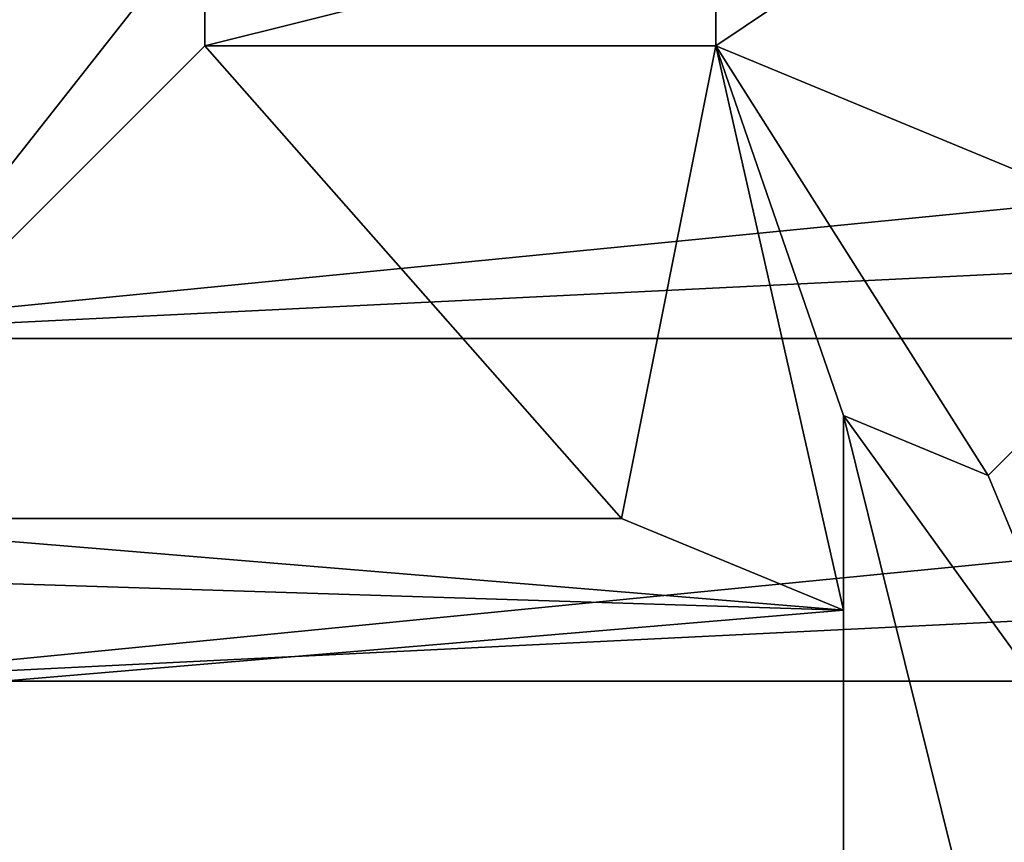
# Model space of a CAD drawing. Header units: inches. Extents: x -9.1 to 9.1, y 0 to 18.8.
# Tile 445 of 565: x 8.5677 to 8.6063, y 9.6923 to 9.7245. Entities that reach past the tile are written whole.
import ezdxf

# ---------------------------------------------------------------- set-up
doc = ezdxf.new("R2010")
doc.units = ezdxf.units.IN
doc.header["$LTSCALE"] = 65.185185
doc.header["$MEASUREMENT"] = 0
for name, color, linetype in [('26', 7, 'CONTINUOUS'), ('396', 7, 'CONTINUOUS'), ('412', 7, 'CONTINUOUS'), ('413', 7, 'CONTINUOUS'), ('427', 7, 'CONTINUOUS'), ('428', 7, 'CONTINUOUS'), ('435', 7, 'CONTINUOUS'), ('436', 7, 'CONTINUOUS'), ('812', 7, 'CONTINUOUS'), ('815', 7, 'CONTINUOUS')]:
    doc.layers.add(name, color=color, linetype=linetype)

msp = doc.modelspace()

# ---------------------------------------------------------------- linework, layer by layer
at = {"layer": '26', "color": 253, "linetype": 'Continuous', "true_color": 0xaab4c3}
for points in [[(8.602342, 9.356802, 6.625), (8.610372, 9.321804, 6.625), (8.698267, 9.711426, 6.625), (8.602342, 9.356802, 6.625)], [(8.694016, 9.697413, 6.625), (8.602342, 9.356802, 6.625), (8.698267, 9.711426, 6.625), (8.694016, 9.697413, 6.625)], [(8.571128, 9.421249, 6.625), (8.589162, 9.390201, 6.625), (8.694016, 9.697413, 6.625), (8.571128, 9.421249, 6.625)], [(8.687113, 9.684497, 6.625), (8.571128, 9.421249, 6.625), (8.694016, 9.697413, 6.625), (8.687113, 9.684497, 6.625)], [(8.589162, 9.390201, 6.625), (8.602342, 9.356802, 6.625), (8.694016, 9.697413, 6.625), (8.589162, 9.390201, 6.625)]]:
    msp.add_3dface(points, dxfattribs=at)
at = {"layer": '396', "color": 252, "linetype": 'Continuous', "true_color": 0x969696}
for points in [[(8.553437, 9.726, 7.069), (8.554812, 9.712039, 7.069), (8.696563, 9.726, 7.069), (8.553437, 9.726, 7.069)], [(8.554812, 9.712039, 7.069), (8.696218, 9.718986, 7.069), (8.696563, 9.726, 7.069), (8.554812, 9.712039, 7.069)], [(8.554812, 9.712039, 7.069), (8.695188, 9.712039, 7.069), (8.696218, 9.718986, 7.069), (8.554812, 9.712039, 7.069)], [(8.554812, 9.712039, 7.069), (8.558885, 9.698614, 7.069), (8.695188, 9.712039, 7.069), (8.554812, 9.712039, 7.069)], [(8.558885, 9.698614, 7.069), (8.693481, 9.705226, 7.069), (8.695188, 9.712039, 7.069), (8.558885, 9.698614, 7.069)], [(8.558885, 9.698614, 7.069), (8.691115, 9.698614, 7.069), (8.693481, 9.705226, 7.069), (8.558885, 9.698614, 7.069)], [(8.558885, 9.698614, 7.069), (8.565497, 9.686243, 7.069), (8.691115, 9.698614, 7.069), (8.558885, 9.698614, 7.069)], [(8.565497, 9.686243, 7.069), (8.688112, 9.692265, 7.069), (8.691115, 9.698614, 7.069), (8.565497, 9.686243, 7.069)]]:
    msp.add_3dface(points, dxfattribs=at)
at = {"layer": '412', "color": 252, "linetype": 'Continuous', "true_color": 0x969696}
for points in [[(8.6, 9.709023, 6.254), (8.6, 9.56975, 6.254), (8.6, 9.701389, 6.214), (8.6, 9.709023, 6.254)], [(8.6, 9.701389, 6.214), (8.6, 9.56975, 6.254), (8.6, 9.608633, 6.214), (8.6, 9.701389, 6.214)]]:
    msp.add_3dface(points, dxfattribs=at)
at = {"layer": '413', "color": 252, "linetype": 'Continuous', "true_color": 0x969696}
for points in [[(8.614445, 9.715445, 6.319), (8.595, 9.7235, 6.319), (8.614445, 9.736555, 6.319), (8.614445, 9.715445, 6.319)], [(8.614445, 9.736555, 6.319), (8.595, 9.7235, 6.319), (8.595, 9.7285, 6.319), (8.614445, 9.736555, 6.319)], [(8.575, 9.7235, 6.319), (8.575, 9.7285, 6.319), (8.595, 9.7285, 6.319), (8.575, 9.7235, 6.319)], [(8.595, 9.7235, 6.319), (8.575, 9.7235, 6.319), (8.595, 9.7285, 6.319), (8.595, 9.7235, 6.319)]]:
    msp.add_3dface(points, dxfattribs=at)
at = {"layer": '427', "color": 252, "linetype": 'Continuous', "true_color": 0x969696}
for points in [[(8.556486, 9.704986, 6.214), (8.575, 9.7235, 6.319), (8.591317, 9.704986, 6.214), (8.556486, 9.704986, 6.214)], [(8.575, 9.7235, 6.319), (8.595, 9.7235, 6.319), (8.591317, 9.704986, 6.214), (8.575, 9.7235, 6.319)]]:
    msp.add_3dface(points, dxfattribs=at)
at = {"layer": '428', "color": 252, "linetype": 'Continuous', "true_color": 0x969696}
for points in [[(8.556486, 9.747014, 6.214), (8.575, 9.7285, 6.319), (8.556486, 9.704986, 6.214), (8.556486, 9.747014, 6.214)], [(8.575, 9.7285, 6.319), (8.575, 9.7235, 6.319), (8.556486, 9.704986, 6.214), (8.575, 9.7285, 6.319)]]:
    msp.add_3dface(points, dxfattribs=at)
at = {"layer": '435', "color": 252, "linetype": 'Continuous', "true_color": 0x969696}
msp.add_3dface([(8.614445, 9.715445, 6.319), (8.611039, 9.69372, 6.254), (8.605673, 9.706673, 6.254), (8.614445, 9.715445, 6.319)], dxfattribs=at)
at = {"layer": '436', "color": 252, "linetype": 'Continuous', "true_color": 0x969696}
for points in [[(8.595, 9.7235, 6.319), (8.6, 9.701389, 6.214), (8.591317, 9.704986, 6.214), (8.595, 9.7235, 6.319)], [(8.6, 9.709023, 6.254), (8.6, 9.701389, 6.214), (8.595, 9.7235, 6.319), (8.6, 9.709023, 6.254)], [(8.6, 9.709023, 6.254), (8.595, 9.7235, 6.319), (8.605673, 9.706673, 6.254), (8.6, 9.709023, 6.254)], [(8.595, 9.7235, 6.319), (8.614445, 9.715445, 6.319), (8.605673, 9.706673, 6.254), (8.595, 9.7235, 6.319)]]:
    msp.add_3dface(points, dxfattribs=at)
at = {"layer": '812', "color": 252, "linetype": 'Continuous', "true_color": 0x969696}
for points in [[(8.6, 9.56975, 6.254), (8.6, 9.709023, 6.254), (8.611039, 9.664539, 6.254), (8.6, 9.56975, 6.254)], [(8.611039, 9.664539, 6.254), (8.6, 9.709023, 6.254), (8.611039, 9.69372, 6.254), (8.611039, 9.664539, 6.254)], [(8.611039, 9.69372, 6.254), (8.6, 9.709023, 6.254), (8.605673, 9.706673, 6.254), (8.611039, 9.69372, 6.254)]]:
    msp.add_3dface(points, dxfattribs=at)
at = {"layer": '815', "color": 252, "linetype": 'Continuous', "true_color": 0x969696}
for points in [[(8.556486, 9.704986, 6.214), (8.6, 9.701389, 6.214), (8.50697, 9.704345, 6.214), (8.556486, 9.704986, 6.214)], [(8.6, 9.701389, 6.214), (8.556486, 9.704986, 6.214), (8.591317, 9.704986, 6.214), (8.6, 9.701389, 6.214)], [(8.6, 9.701389, 6.214), (8.509418, 9.69374, 6.214), (8.50697, 9.704345, 6.214), (8.6, 9.701389, 6.214)], [(8.6, 9.701389, 6.214), (8.6, 9.608633, 6.214), (8.509418, 9.69374, 6.214), (8.6, 9.701389, 6.214)], [(8.6, 9.608633, 6.214), (8.512816, 9.6834, 6.214), (8.509418, 9.69374, 6.214), (8.6, 9.608633, 6.214)]]:
    msp.add_3dface(points, dxfattribs=at)

doc.saveas('drawing.dxf')
